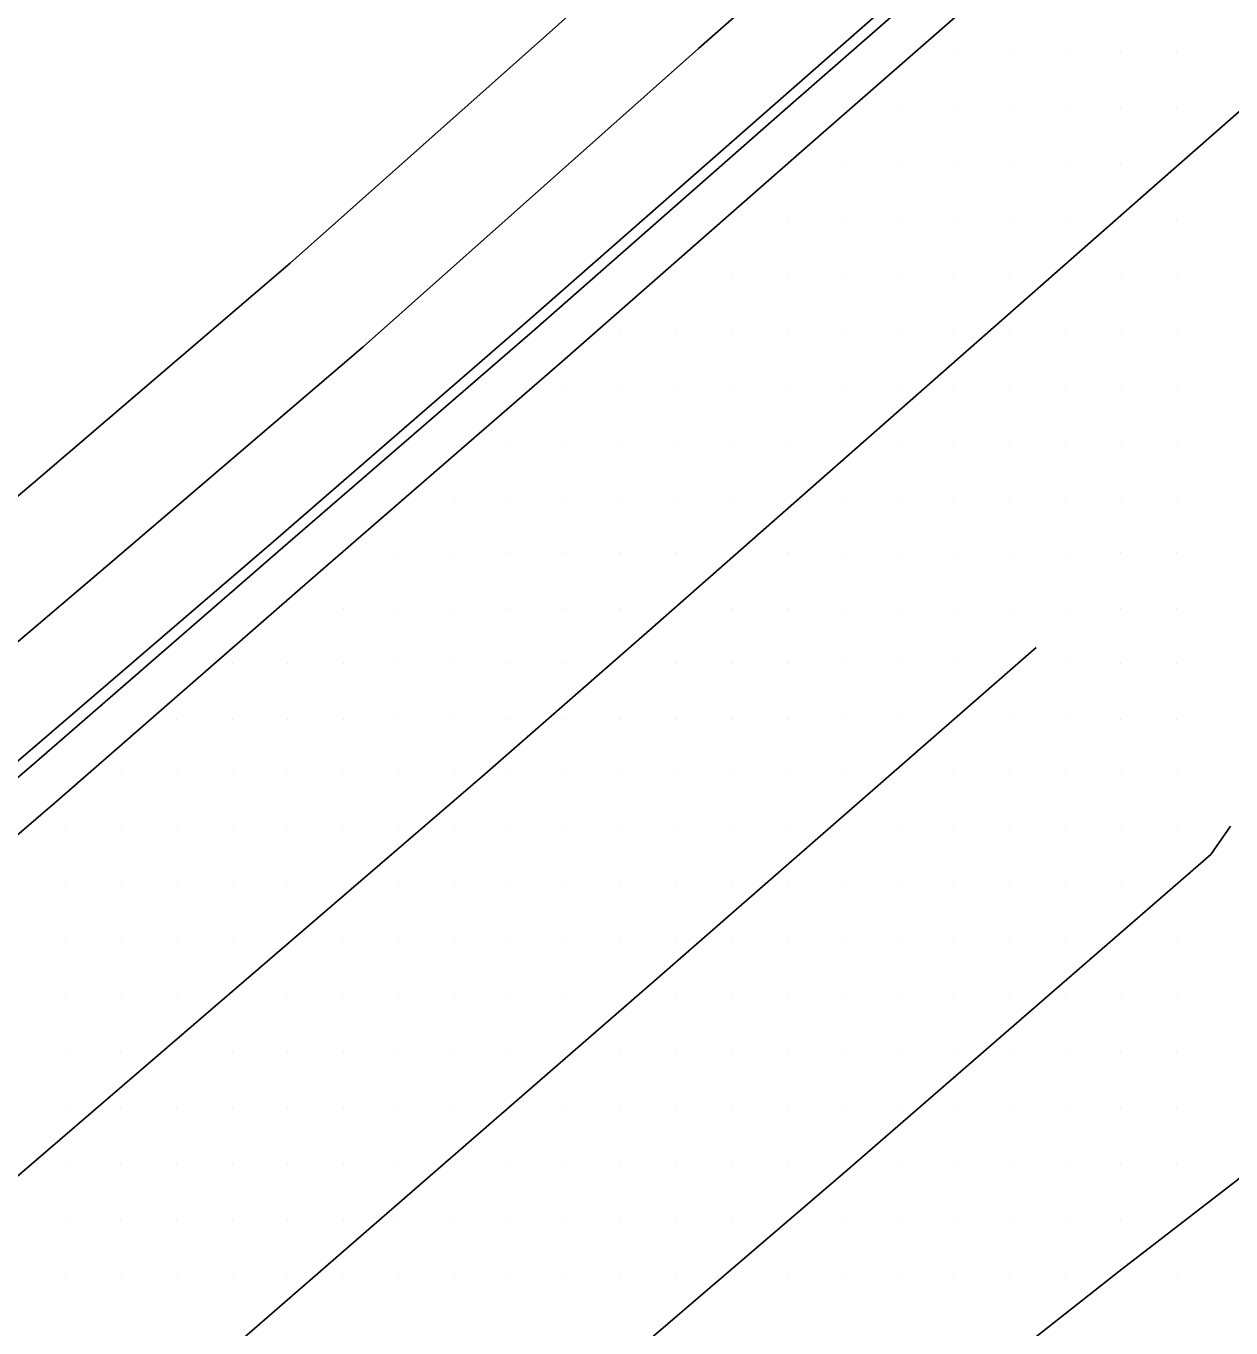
# Model space of a CAD drawing. Extents: x 1762120 to 1766775, y 709485 to 712965.
# Drawn here: x 1765754.5 to 1765808.7, y 709608.9 to 709667.4 of the extents above; entities that cross this region are included whole.
import ezdxf

# ---------------------------------------------------------------- set-up
doc = ezdxf.new("R2010")
doc.units = 0
for name, color, linetype in [('Exist DTM Drainline', 7, 'Continuous'), ('Exist DTM Scan Elevation Point', 7, 'Continuous'), ('Exist Roads Curbs', 7, 'Continuous'), ('Exist Roads EOP', 7, 'Continuous'), ('Exist Roads EOT', 7, 'Continuous'), ('PH Exist DTM Breakline', 7, 'Continuous')]:
    doc.layers.add(name, color=color, linetype=linetype)

msp = doc.modelspace()

# ---------------------------------------------------------------- linework, layer by layer
at = {"layer": 'Exist DTM Drainline'}
msp.add_lwpolyline([(1765742.336, 709623.583), (1765743.433, 709624.512), (1765754.725, 709634.153), (1765766.042, 709643.985), (1765777.381, 709653.796), (1765788.653, 709663.685), (1765799.94, 709673.556), (1765813.714, 709685.845), (1765824.844, 709695.89), (1765835.347, 709705.978), (1765838.127, 709709.781), (1765840.082, 709713.272), (1765840.921, 709715.206), (1765841.813, 709719.117), (1765841.885, 709721.697), (1765841.593, 709725.679), (1765841.178, 709728.906), (1765840.253, 709732.79), (1765839.026, 709736.163), (1765838.218, 709737.95)], dxfattribs=at)
at = {"layer": 'Exist DTM Scan Elevation Point'}
for p, q in [((1765796.25, 709666.25), (1765796.25, 709666.25)), ((1765798.75, 709666.25), (1765798.75, 709666.25)), ((1765801.25, 709666.25), (1765801.25, 709666.25)), ((1765803.75, 709666.25), (1765803.75, 709666.25)), ((1765806.25, 709666.25), (1765806.25, 709666.25)), ((1765793.75, 709663.75), (1765793.75, 709663.75)), ((1765796.25, 709663.75), (1765796.25, 709663.75)), ((1765798.75, 709663.75), (1765798.75, 709663.75)), ((1765801.25, 709663.75), (1765801.25, 709663.75)), ((1765803.75, 709663.75), (1765803.75, 709663.75)), ((1765806.25, 709663.75), (1765806.25, 709663.75)), ((1765791.25, 709661.25), (1765791.25, 709661.25)), ((1765793.75, 709661.25), (1765793.75, 709661.25)), ((1765796.25, 709661.25), (1765796.25, 709661.25)), ((1765798.75, 709661.25), (1765798.75, 709661.25)), ((1765801.25, 709661.25), (1765801.25, 709661.25)), ((1765803.75, 709661.25), (1765803.75, 709661.25)), ((1765788.75, 709658.75), (1765788.75, 709658.75)), ((1765791.25, 709658.75), (1765791.25, 709658.75)), ((1765793.75, 709658.75), (1765793.75, 709658.75)), ((1765796.25, 709658.75), (1765796.25, 709658.75)), ((1765798.75, 709658.75), (1765798.75, 709658.75)), ((1765801.25, 709658.75), (1765801.25, 709658.75)), ((1765806.25, 709658.75), (1765806.25, 709658.75)), ((1765786.25, 709656.25), (1765786.25, 709656.25)), ((1765788.75, 709656.25), (1765788.75, 709656.25)), ((1765791.25, 709656.25), (1765791.25, 709656.25)), ((1765793.75, 709656.25), (1765793.75, 709656.25)), ((1765796.25, 709656.25), (1765796.25, 709656.25)), ((1765798.75, 709656.25), (1765798.75, 709656.25)), ((1765803.75, 709656.25), (1765803.75, 709656.25)), ((1765806.25, 709656.25), (1765806.25, 709656.25)), ((1765781.25, 709653.75), (1765781.25, 709653.75)), ((1765783.75, 709653.75), (1765783.75, 709653.75)), ((1765786.25, 709653.75), (1765786.25, 709653.75)), ((1765788.75, 709653.75), (1765788.75, 709653.75)), ((1765791.25, 709653.75), (1765791.25, 709653.75)), ((1765793.75, 709653.75), (1765793.75, 709653.75)), ((1765796.25, 709653.75), (1765796.25, 709653.75)), ((1765798.75, 709653.75), (1765798.75, 709653.75)), ((1765801.25, 709653.75), (1765801.25, 709653.75)), ((1765803.75, 709653.75), (1765803.75, 709653.75)), ((1765806.25, 709653.75), (1765806.25, 709653.75)), ((1765778.75, 709651.25), (1765778.75, 709651.25)), ((1765781.25, 709651.25), (1765781.25, 709651.25)), ((1765783.75, 709651.25), (1765783.75, 709651.25)), ((1765786.25, 709651.25), (1765786.25, 709651.25)), ((1765788.75, 709651.25), (1765788.75, 709651.25)), ((1765791.25, 709651.25), (1765791.25, 709651.25)), ((1765793.75, 709651.25), (1765793.75, 709651.25)), ((1765796.25, 709651.25), (1765796.25, 709651.25)), ((1765798.75, 709651.25), (1765798.75, 709651.25)), ((1765801.25, 709651.25), (1765801.25, 709651.25)), ((1765803.75, 709651.25), (1765803.75, 709651.25)), ((1765806.25, 709651.25), (1765806.25, 709651.25)), ((1765776.25, 709648.75), (1765776.25, 709648.75)), ((1765778.75, 709648.75), (1765778.75, 709648.75)), ((1765781.25, 709648.75), (1765781.25, 709648.75)), ((1765783.75, 709648.75), (1765783.75, 709648.75)), ((1765786.25, 709648.75), (1765786.25, 709648.75)), ((1765788.75, 709648.75), (1765788.75, 709648.75)), ((1765791.25, 709648.75), (1765791.25, 709648.75)), ((1765793.75, 709648.75), (1765793.75, 709648.75)), ((1765796.25, 709648.75), (1765796.25, 709648.75)), ((1765798.75, 709648.75), (1765798.75, 709648.75)), ((1765801.25, 709648.75), (1765801.25, 709648.75)), ((1765803.75, 709648.75), (1765803.75, 709648.75)), ((1765806.25, 709648.75), (1765806.25, 709648.75)), ((1765773.75, 709646.25), (1765773.75, 709646.25)), ((1765776.25, 709646.25), (1765776.25, 709646.25)), ((1765778.75, 709646.25), (1765778.75, 709646.25)), ((1765781.25, 709646.25), (1765781.25, 709646.25)), ((1765783.75, 709646.25), (1765783.75, 709646.25)), ((1765786.25, 709646.25), (1765786.25, 709646.25)), ((1765791.25, 709646.25), (1765791.25, 709646.25)), ((1765793.75, 709646.25), (1765793.75, 709646.25)), ((1765796.25, 709646.25), (1765796.25, 709646.25)), ((1765798.75, 709646.25), (1765798.75, 709646.25)), ((1765801.25, 709646.25), (1765801.25, 709646.25)), ((1765803.75, 709646.25), (1765803.75, 709646.25)), ((1765806.25, 709646.25), (1765806.25, 709646.25)), ((1765771.25, 709643.75), (1765771.25, 709643.75)), ((1765773.75, 709643.75), (1765773.75, 709643.75)), ((1765776.25, 709643.75), (1765776.25, 709643.75)), ((1765778.75, 709643.75), (1765778.75, 709643.75)), ((1765781.25, 709643.75), (1765781.25, 709643.75)), ((1765783.75, 709643.75), (1765783.75, 709643.75)), ((1765788.75, 709643.75), (1765788.75, 709643.75)), ((1765791.25, 709643.75), (1765791.25, 709643.75)), ((1765793.75, 709643.75), (1765793.75, 709643.75)), ((1765796.25, 709643.75), (1765796.25, 709643.75)), ((1765798.75, 709643.75), (1765798.75, 709643.75)), ((1765801.25, 709643.75), (1765801.25, 709643.75)), ((1765803.75, 709643.75), (1765803.75, 709643.75)), ((1765806.25, 709643.75), (1765806.25, 709643.75)), ((1765768.75, 709641.25), (1765768.75, 709641.25)), ((1765771.25, 709641.25), (1765771.25, 709641.25)), ((1765773.75, 709641.25), (1765773.75, 709641.25)), ((1765776.25, 709641.25), (1765776.25, 709641.25)), ((1765778.75, 709641.25), (1765778.75, 709641.25)), ((1765781.25, 709641.25), (1765781.25, 709641.25)), ((1765786.25, 709641.25), (1765786.25, 709641.25)), ((1765788.75, 709641.25), (1765788.75, 709641.25)), ((1765791.25, 709641.25), (1765791.25, 709641.25)), ((1765793.75, 709641.25), (1765793.75, 709641.25)), ((1765796.25, 709641.25), (1765796.25, 709641.25)), ((1765798.75, 709641.25), (1765798.75, 709641.25)), ((1765801.25, 709641.25), (1765801.25, 709641.25)), ((1765803.75, 709641.25), (1765803.75, 709641.25)), ((1765806.25, 709641.25), (1765806.25, 709641.25)), ((1765763.75, 709638.75), (1765763.75, 709638.75)), ((1765766.25, 709638.75), (1765766.25, 709638.75)), ((1765768.75, 709638.75), (1765768.75, 709638.75)), ((1765771.25, 709638.75), (1765771.25, 709638.75)), ((1765773.75, 709638.75), (1765773.75, 709638.75)), ((1765776.25, 709638.75), (1765776.25, 709638.75)), ((1765778.75, 709638.75), (1765778.75, 709638.75)), ((1765783.75, 709638.75), (1765783.75, 709638.75)), ((1765786.25, 709638.75), (1765786.25, 709638.75)), ((1765788.75, 709638.75), (1765788.75, 709638.75)), ((1765791.25, 709638.75), (1765791.25, 709638.75)), ((1765793.75, 709638.75), (1765793.75, 709638.75)), ((1765796.25, 709638.75), (1765796.25, 709638.75)), ((1765801.25, 709638.75), (1765801.25, 709638.75)), ((1765803.75, 709638.75), (1765803.75, 709638.75)), ((1765806.25, 709638.75), (1765806.25, 709638.75)), ((1765761.25, 709636.25), (1765761.25, 709636.25)), ((1765763.75, 709636.25), (1765763.75, 709636.25)), ((1765766.25, 709636.25), (1765766.25, 709636.25)), ((1765768.75, 709636.25), (1765768.75, 709636.25)), ((1765771.25, 709636.25), (1765771.25, 709636.25)), ((1765773.75, 709636.25), (1765773.75, 709636.25)), ((1765776.25, 709636.25), (1765776.25, 709636.25)), ((1765778.75, 709636.25), (1765778.75, 709636.25)), ((1765781.25, 709636.25), (1765781.25, 709636.25)), ((1765783.75, 709636.25), (1765783.75, 709636.25)), ((1765786.25, 709636.25), (1765786.25, 709636.25)), ((1765788.75, 709636.25), (1765788.75, 709636.25)), ((1765791.25, 709636.25), (1765791.25, 709636.25)), ((1765793.75, 709636.25), (1765793.75, 709636.25)), ((1765798.75, 709636.25), (1765798.75, 709636.25)), ((1765801.25, 709636.25), (1765801.25, 709636.25)), ((1765803.75, 709636.25), (1765803.75, 709636.25)), ((1765806.25, 709636.25), (1765806.25, 709636.25)), ((1765758.75, 709633.75), (1765758.75, 709633.75)), ((1765761.25, 709633.75), (1765761.25, 709633.75)), ((1765763.75, 709633.75), (1765763.75, 709633.75)), ((1765766.25, 709633.75), (1765766.25, 709633.75)), ((1765768.75, 709633.75), (1765768.75, 709633.75)), ((1765771.25, 709633.75), (1765771.25, 709633.75)), ((1765773.75, 709633.75), (1765773.75, 709633.75)), ((1765776.25, 709633.75), (1765776.25, 709633.75)), ((1765778.75, 709633.75), (1765778.75, 709633.75)), ((1765781.25, 709633.75), (1765781.25, 709633.75)), ((1765783.75, 709633.75), (1765783.75, 709633.75)), ((1765786.25, 709633.75), (1765786.25, 709633.75)), ((1765788.75, 709633.75), (1765788.75, 709633.75)), ((1765791.25, 709633.75), (1765791.25, 709633.75)), ((1765796.25, 709633.75), (1765796.25, 709633.75)), ((1765798.75, 709633.75), (1765798.75, 709633.75)), ((1765801.25, 709633.75), (1765801.25, 709633.75)), ((1765803.75, 709633.75), (1765803.75, 709633.75)), ((1765806.25, 709633.75), (1765806.25, 709633.75)), ((1765756.25, 709631.25), (1765756.25, 709631.25)), ((1765758.75, 709631.25), (1765758.75, 709631.25)), ((1765761.25, 709631.25), (1765761.25, 709631.25)), ((1765763.75, 709631.25), (1765763.75, 709631.25)), ((1765766.25, 709631.25), (1765766.25, 709631.25)), ((1765768.75, 709631.25), (1765768.75, 709631.25)), ((1765771.25, 709631.25), (1765771.25, 709631.25)), ((1765773.75, 709631.25), (1765773.75, 709631.25)), ((1765776.25, 709631.25), (1765776.25, 709631.25)), ((1765778.75, 709631.25), (1765778.75, 709631.25)), ((1765781.25, 709631.25), (1765781.25, 709631.25)), ((1765783.75, 709631.25), (1765783.75, 709631.25)), ((1765786.25, 709631.25), (1765786.25, 709631.25)), ((1765788.75, 709631.25), (1765788.75, 709631.25)), ((1765793.75, 709631.25), (1765793.75, 709631.25)), ((1765796.25, 709631.25), (1765796.25, 709631.25)), ((1765798.75, 709631.25), (1765798.75, 709631.25)), ((1765801.25, 709631.25), (1765801.25, 709631.25)), ((1765803.75, 709631.25), (1765803.75, 709631.25)), ((1765806.25, 709631.25), (1765806.25, 709631.25)), ((1765756.25, 709628.75), (1765756.25, 709628.75)), ((1765758.75, 709628.75), (1765758.75, 709628.75)), ((1765761.25, 709628.75), (1765761.25, 709628.75)), ((1765763.75, 709628.75), (1765763.75, 709628.75)), ((1765766.25, 709628.75), (1765766.25, 709628.75)), ((1765771.25, 709628.75), (1765771.25, 709628.75)), ((1765773.75, 709628.75), (1765773.75, 709628.75)), ((1765776.25, 709628.75), (1765776.25, 709628.75)), ((1765778.75, 709628.75), (1765778.75, 709628.75)), ((1765781.25, 709628.75), (1765781.25, 709628.75)), ((1765783.75, 709628.75), (1765783.75, 709628.75)), ((1765786.25, 709628.75), (1765786.25, 709628.75)), ((1765788.75, 709628.75), (1765788.75, 709628.75)), ((1765791.25, 709628.75), (1765791.25, 709628.75)), ((1765793.75, 709628.75), (1765793.75, 709628.75)), ((1765796.25, 709628.75), (1765796.25, 709628.75)), ((1765798.75, 709628.75), (1765798.75, 709628.75)), ((1765801.25, 709628.75), (1765801.25, 709628.75)), ((1765803.75, 709628.75), (1765803.75, 709628.75)), ((1765756.25, 709626.25), (1765756.25, 709626.25)), ((1765758.75, 709626.25), (1765758.75, 709626.25)), ((1765761.25, 709626.25), (1765761.25, 709626.25)), ((1765763.75, 709626.25), (1765763.75, 709626.25)), ((1765768.75, 709626.25), (1765768.75, 709626.25)), ((1765771.25, 709626.25), (1765771.25, 709626.25)), ((1765773.75, 709626.25), (1765773.75, 709626.25)), ((1765776.25, 709626.25), (1765776.25, 709626.25)), ((1765778.75, 709626.25), (1765778.75, 709626.25)), ((1765781.25, 709626.25), (1765781.25, 709626.25)), ((1765783.75, 709626.25), (1765783.75, 709626.25)), ((1765786.25, 709626.25), (1765786.25, 709626.25)), ((1765788.75, 709626.25), (1765788.75, 709626.25)), ((1765791.25, 709626.25), (1765791.25, 709626.25)), ((1765793.75, 709626.25), (1765793.75, 709626.25)), ((1765796.25, 709626.25), (1765796.25, 709626.25)), ((1765798.75, 709626.25), (1765798.75, 709626.25)), ((1765801.25, 709626.25), (1765801.25, 709626.25)), ((1765806.25, 709626.25), (1765806.25, 709626.25)), ((1765756.25, 709623.75), (1765756.25, 709623.75)), ((1765758.75, 709623.75), (1765758.75, 709623.75)), ((1765761.25, 709623.75), (1765761.25, 709623.75)), ((1765766.25, 709623.75), (1765766.25, 709623.75)), ((1765768.75, 709623.75), (1765768.75, 709623.75)), ((1765771.25, 709623.75), (1765771.25, 709623.75)), ((1765773.75, 709623.75), (1765773.75, 709623.75)), ((1765776.25, 709623.75), (1765776.25, 709623.75)), ((1765778.75, 709623.75), (1765778.75, 709623.75)), ((1765783.75, 709623.75), (1765783.75, 709623.75)), ((1765786.25, 709623.75), (1765786.25, 709623.75)), ((1765788.75, 709623.75), (1765788.75, 709623.75)), ((1765791.25, 709623.75), (1765791.25, 709623.75)), ((1765793.75, 709623.75), (1765793.75, 709623.75)), ((1765796.25, 709623.75), (1765796.25, 709623.75)), ((1765798.75, 709623.75), (1765798.75, 709623.75)), ((1765801.25, 709623.75), (1765801.25, 709623.75)), ((1765803.75, 709623.75), (1765803.75, 709623.75)), ((1765806.25, 709623.75), (1765806.25, 709623.75)), ((1765756.25, 709621.25), (1765756.25, 709621.25)), ((1765758.75, 709621.25), (1765758.75, 709621.25)), ((1765763.75, 709621.25), (1765763.75, 709621.25)), ((1765766.25, 709621.25), (1765766.25, 709621.25)), ((1765768.75, 709621.25), (1765768.75, 709621.25)), ((1765771.25, 709621.25), (1765771.25, 709621.25)), ((1765773.75, 709621.25), (1765773.75, 709621.25)), ((1765776.25, 709621.25), (1765776.25, 709621.25)), ((1765781.25, 709621.25), (1765781.25, 709621.25)), ((1765783.75, 709621.25), (1765783.75, 709621.25)), ((1765786.25, 709621.25), (1765786.25, 709621.25)), ((1765788.75, 709621.25), (1765788.75, 709621.25)), ((1765791.25, 709621.25), (1765791.25, 709621.25)), ((1765793.75, 709621.25), (1765793.75, 709621.25)), ((1765796.25, 709621.25), (1765796.25, 709621.25)), ((1765798.75, 709621.25), (1765798.75, 709621.25)), ((1765801.25, 709621.25), (1765801.25, 709621.25)), ((1765803.75, 709621.25), (1765803.75, 709621.25)), ((1765806.25, 709621.25), (1765806.25, 709621.25)), ((1765756.25, 709618.75), (1765756.25, 709618.75)), ((1765758.75, 709618.75), (1765758.75, 709618.75)), ((1765761.25, 709618.75), (1765761.25, 709618.75)), ((1765763.75, 709618.75), (1765763.75, 709618.75)), ((1765766.25, 709618.75), (1765766.25, 709618.75)), ((1765768.75, 709618.75), (1765768.75, 709618.75)), ((1765771.25, 709618.75), (1765771.25, 709618.75)), ((1765773.75, 709618.75), (1765773.75, 709618.75)), ((1765778.75, 709618.75), (1765778.75, 709618.75)), ((1765781.25, 709618.75), (1765781.25, 709618.75)), ((1765783.75, 709618.75), (1765783.75, 709618.75)), ((1765786.25, 709618.75), (1765786.25, 709618.75)), ((1765788.75, 709618.75), (1765788.75, 709618.75)), ((1765791.25, 709618.75), (1765791.25, 709618.75)), ((1765793.75, 709618.75), (1765793.75, 709618.75)), ((1765796.25, 709618.75), (1765796.25, 709618.75)), ((1765798.75, 709618.75), (1765798.75, 709618.75)), ((1765801.25, 709618.75), (1765801.25, 709618.75)), ((1765803.75, 709618.75), (1765803.75, 709618.75)), ((1765806.25, 709618.75), (1765806.25, 709618.75)), ((1765756.25, 709616.25), (1765756.25, 709616.25)), ((1765758.75, 709616.25), (1765758.75, 709616.25)), ((1765761.25, 709616.25), (1765761.25, 709616.25)), ((1765763.75, 709616.25), (1765763.75, 709616.25)), ((1765766.25, 709616.25), (1765766.25, 709616.25)), ((1765768.75, 709616.25), (1765768.75, 709616.25)), ((1765771.25, 709616.25), (1765771.25, 709616.25)), ((1765776.25, 709616.25), (1765776.25, 709616.25)), ((1765778.75, 709616.25), (1765778.75, 709616.25)), ((1765781.25, 709616.25), (1765781.25, 709616.25)), ((1765783.75, 709616.25), (1765783.75, 709616.25)), ((1765786.25, 709616.25), (1765786.25, 709616.25)), ((1765788.75, 709616.25), (1765788.75, 709616.25)), ((1765793.75, 709616.25), (1765793.75, 709616.25)), ((1765796.25, 709616.25), (1765796.25, 709616.25)), ((1765798.75, 709616.25), (1765798.75, 709616.25)), ((1765801.25, 709616.25), (1765801.25, 709616.25)), ((1765803.75, 709616.25), (1765803.75, 709616.25)), ((1765806.25, 709616.25), (1765806.25, 709616.25)), ((1765756.25, 709613.75), (1765756.25, 709613.75)), ((1765758.75, 709613.75), (1765758.75, 709613.75)), ((1765761.25, 709613.75), (1765761.25, 709613.75)), ((1765763.75, 709613.75), (1765763.75, 709613.75)), ((1765766.25, 709613.75), (1765766.25, 709613.75)), ((1765768.75, 709613.75), (1765768.75, 709613.75)), ((1765771.25, 709613.75), (1765771.25, 709613.75)), ((1765773.75, 709613.75), (1765773.75, 709613.75)), ((1765776.25, 709613.75), (1765776.25, 709613.75)), ((1765778.75, 709613.75), (1765778.75, 709613.75)), ((1765781.25, 709613.75), (1765781.25, 709613.75)), ((1765783.75, 709613.75), (1765783.75, 709613.75)), ((1765786.25, 709613.75), (1765786.25, 709613.75)), ((1765791.25, 709613.75), (1765791.25, 709613.75)), ((1765793.75, 709613.75), (1765793.75, 709613.75)), ((1765796.25, 709613.75), (1765796.25, 709613.75)), ((1765798.75, 709613.75), (1765798.75, 709613.75)), ((1765801.25, 709613.75), (1765801.25, 709613.75)), ((1765803.75, 709613.75), (1765803.75, 709613.75)), ((1765756.25, 709611.25), (1765756.25, 709611.25)), ((1765758.75, 709611.25), (1765758.75, 709611.25)), ((1765761.25, 709611.25), (1765761.25, 709611.25)), ((1765763.75, 709611.25), (1765763.75, 709611.25)), ((1765766.25, 709611.25), (1765766.25, 709611.25)), ((1765768.75, 709611.25), (1765768.75, 709611.25)), ((1765771.25, 709611.25), (1765771.25, 709611.25)), ((1765773.75, 709611.25), (1765773.75, 709611.25)), ((1765776.25, 709611.25), (1765776.25, 709611.25)), ((1765778.75, 709611.25), (1765778.75, 709611.25)), ((1765781.25, 709611.25), (1765781.25, 709611.25)), ((1765783.75, 709611.25), (1765783.75, 709611.25)), ((1765788.75, 709611.25), (1765788.75, 709611.25)), ((1765791.25, 709611.25), (1765791.25, 709611.25)), ((1765793.75, 709611.25), (1765793.75, 709611.25)), ((1765796.25, 709611.25), (1765796.25, 709611.25)), ((1765798.75, 709611.25), (1765798.75, 709611.25)), ((1765801.25, 709611.25), (1765801.25, 709611.25)), ((1765806.25, 709611.25), (1765806.25, 709611.25))]:
    msp.add_line(p, q, dxfattribs=at)
at = {"layer": 'Exist Roads Curbs'}
msp.add_lwpolyline([(1765741.954, 709624.037), (1765743.053, 709624.961), (1765754.351, 709634.571), (1765765.727, 709644.336), (1765777.058, 709654.159), (1765788.326, 709664.05), (1765799.588, 709673.949), (1765813.366, 709686.21), (1765824.51, 709696.241), (1765834.946, 709706.348), (1765837.611, 709710.052), (1765839.593, 709713.529), (1765840.27, 709715.308), (1765841.161, 709719.22), (1765841.242, 709721.645), (1765840.936, 709725.625), (1765840.535, 709728.756), (1765839.632, 709732.633), (1765838.377, 709735.928), (1765837.691, 709737.441)], dxfattribs=at)
at = {"layer": 'Exist Roads EOP'}
msp.add_lwpolyline([(1765743.618, 709622.069), (1765744.667, 709622.96), (1765755.985, 709632.665), (1765767.279, 709642.525), (1765778.608, 709652.346), (1765789.885, 709662.228), (1765801.173, 709672.099), (1765814.94, 709684.474), (1765826.132, 709694.449), (1765836.763, 709704.616), (1765839.788, 709708.899), (1765841.743, 709712.39), (1765842.658, 709714.953), (1765843.549, 709718.865), (1765843.634, 709721.918), (1765843.514, 709725.923), (1765843.041, 709729.433), (1765842.116, 709733.317), (1765840.837, 709736.848), (1765839.708, 709739.345)], dxfattribs=at)
at = {"layer": 'Exist Roads EOT'}
for points in [[(1765751.159, 709613.197), (1765752.017, 709613.922), (1765775.135, 709633.781), (1765782.428, 709640.158), (1765805.514, 709660.464), (1765812.238, 709666.359), (1765834.794, 709686.403), (1765841.689, 709692.577), (1765864.596, 709713.332)], [(1765773.149, 709587.484), (1765777.128, 709590.561), (1765792.168, 709602.316), (1765803.673, 709611.402), (1765815.39, 709620.449), (1765827.377, 709629.884), (1765839.177, 709639.283), (1765850.559, 709648.395), (1765862.184, 709658.073)], [(1765759.047, 709603.873), (1765766.698, 709610.516), (1765782.765, 709624.477), (1765799.946, 709639.486)], [(1765766.826, 709594.912), (1765774.057, 709601.067), (1765791.342, 709615.862), (1765805.54, 709628.189), (1765807.813, 709630.17), (1765808.693, 709631.438)]]:
    msp.add_lwpolyline(points, dxfattribs=at)
at = {"layer": 'PH Exist DTM Breakline'}
for points in [[(1765717.558, 709608.963), (1765730.75, 709619.985), (1765746.484, 709633.274), (1765758.059, 709643.089), (1765769.654, 709653.004), (1765784.75, 709666.439), (1765796.307, 709676.612), (1765807.815, 709686.632), (1765818.976, 709696.81), (1765826.17, 709703.226), (1765829.964, 709706.98), (1765833.582, 709710.992), (1765835.311, 709713.757), (1765837.235, 709717.995), (1765837.85, 709722.193), (1765837.421, 709726.251)], [(1765714.352, 709612.801), (1765727.534, 709623.813), (1765743.254, 709637.091), (1765754.817, 709646.896), (1765766.367, 709656.772), (1765781.436, 709670.183), (1765793.014, 709680.374), (1765804.489, 709690.365), (1765815.628, 709700.523), (1765822.745, 709706.871), (1765826.346, 709710.434), (1765829.575, 709714.015), (1765830.896, 709716.126), (1765832.39, 709719.419), (1765832.812, 709722.294), (1765832.449, 709725.725)]]:
    msp.add_lwpolyline(points, dxfattribs=at)

doc.saveas('drawing.dxf')
